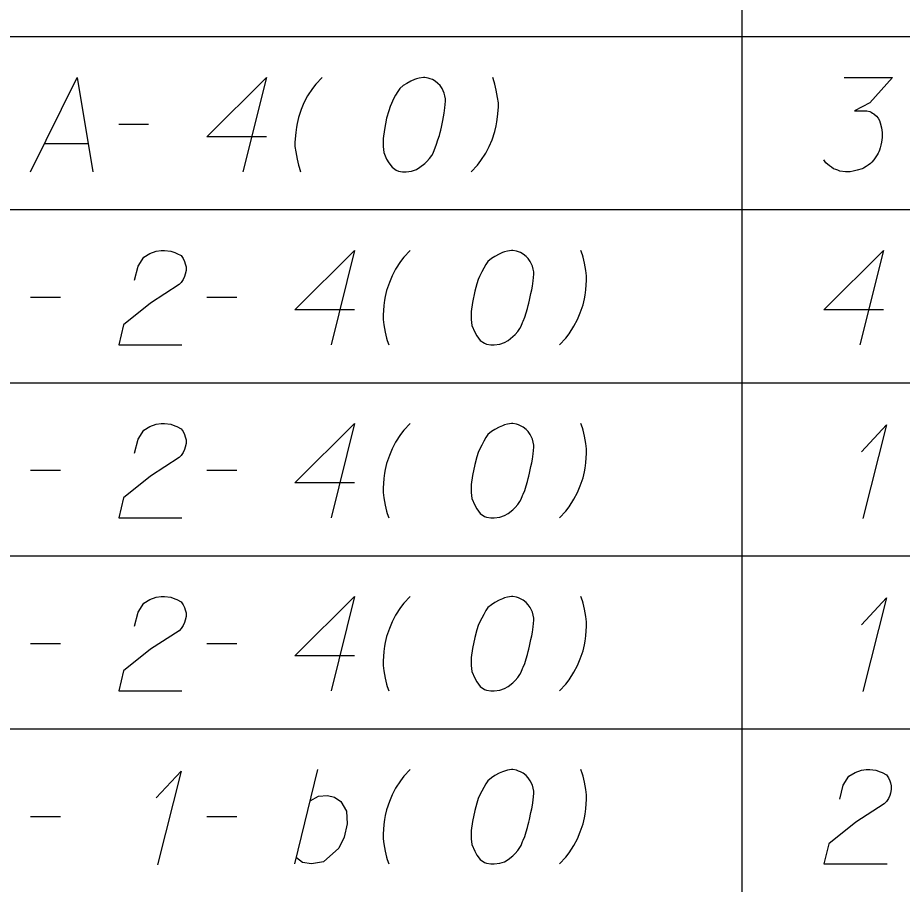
# Model space of a CAD drawing. Extents: x 2074207 to 2076812, y 516372 to 523312.
# Drawn here: x 2076453.5 to 2076498.46, y 518237.79 to 518281.86 of the extents above; entities that cross this region are included whole.
import ezdxf

# ---------------------------------------------------------------- set-up
doc = ezdxf.new("R2010")
doc.units = 0
doc.layers.add('Prop DirtTable_ Soil Test Results - Outline (Minor)', color=7, linetype='Continuous')
doc.layers.add('Prop DirtTable_ Soil Test Results - Tx (Sample Data)', color=7, linetype='Continuous')

msp = doc.modelspace()

# ---------------------------------------------------------------- linework, layer by layer
at = {"layer": 'Prop DirtTable_ Soil Test Results - Outline (Minor)'}
for p, q in [((2076490.31, 518289.699), (2076490.31, 518280.899)), ((2076260.609, 518280.899), (2076811.903, 518280.899)), ((2076260.609, 518280.899), (2076811.903, 518280.899)), ((2076490.31, 518280.899), (2076490.31, 518272.099)), ((2076260.609, 518272.099), (2076811.903, 518272.099)), ((2076260.609, 518272.099), (2076811.903, 518272.099)), ((2076490.31, 518272.099), (2076490.31, 518263.299)), ((2076260.609, 518263.299), (2076811.903, 518263.299)), ((2076260.609, 518263.299), (2076811.903, 518263.299)), ((2076490.31, 518263.299), (2076490.31, 518254.499)), ((2076260.609, 518254.499), (2076811.903, 518254.499)), ((2076260.609, 518254.499), (2076811.903, 518254.499)), ((2076490.31, 518254.499), (2076490.31, 518245.699)), ((2076260.609, 518245.699), (2076811.903, 518245.699)), ((2076260.609, 518245.699), (2076811.903, 518245.699)), ((2076490.31, 518245.699), (2076490.31, 518236.899))]:
    msp.add_line(p, q, dxfattribs=at)
at = {"layer": 'Prop DirtTable_ Soil Test Results - Tx (Sample Data)'}
for points in [[(2076454.156, 518274.025), (2076456.519, 518278.825), (2076457.33, 518274.025)], [(2076466.149, 518275.802), (2076463.116, 518275.802), (2076466.149, 518278.825), (2076464.95, 518274.025)], [(2076468.971, 518278.825), (2076468.654, 518278.485), (2076468.478, 518278.258), (2076468.231, 518277.88), (2076468.054, 518277.54), (2076467.913, 518277.2), (2076467.772, 518276.784), (2076467.701, 518276.482), (2076467.666, 518276.293), (2076467.631, 518276.028), (2076467.596, 518275.537), (2076467.596, 518275.31), (2076467.631, 518275.046), (2076467.666, 518274.857), (2076467.701, 518274.668), (2076467.772, 518274.365), (2076467.807, 518274.252), (2076467.878, 518274.025)], [(2076474.192, 518278.825), (2076474.122, 518278.825), (2076473.91, 518278.787), (2076473.769, 518278.75), (2076473.663, 518278.712), (2076473.487, 518278.636), (2076473.275, 518278.523), (2076473.099, 518278.409), (2076472.922, 518278.258), (2076472.816, 518278.107), (2076472.711, 518277.918), (2076472.605, 518277.729), (2076472.499, 518277.502), (2076472.428, 518277.351), (2076472.358, 518277.124), (2076472.252, 518276.746), (2076472.146, 518276.18), (2076472.076, 518275.726), (2076472.076, 518275.31), (2076472.111, 518275.008), (2076472.252, 518274.668), (2076472.358, 518274.479), (2076472.534, 518274.252), (2076472.746, 518274.101), (2076472.852, 518274.063), (2076473.063, 518274.025), (2076473.24, 518274.025), (2076473.522, 518274.063), (2076473.769, 518274.139), (2076473.945, 518274.252), (2076474.192, 518274.441), (2076474.298, 518274.554), (2076474.439, 518274.705), (2076474.545, 518274.857), (2076474.615, 518274.97), (2076474.686, 518275.159), (2076474.721, 518275.235), (2076474.792, 518275.424), (2076474.862, 518275.65), (2076474.933, 518275.877), (2076474.968, 518276.028), (2076475.003, 518276.142), (2076475.039, 518276.293), (2076475.109, 518276.633), (2076475.145, 518276.822), (2076475.18, 518277.011), (2076475.215, 518277.276), (2076475.25, 518277.616), (2076475.25, 518277.729), (2076475.215, 518277.88), (2076475.18, 518278.031), (2076475.074, 518278.258), (2076474.968, 518278.409), (2076474.862, 518278.523), (2076474.721, 518278.636), (2076474.58, 518278.712), (2076474.474, 518278.75), (2076474.369, 518278.787), (2076474.192, 518278.825)], [(2076476.556, 518274.025), (2076476.873, 518274.365), (2076477.049, 518274.592), (2076477.296, 518274.97), (2076477.473, 518275.31), (2076477.614, 518275.65), (2076477.755, 518276.066), (2076477.826, 518276.368), (2076477.861, 518276.557), (2076477.896, 518276.822), (2076477.931, 518277.313), (2076477.931, 518277.54), (2076477.896, 518277.805), (2076477.861, 518277.994), (2076477.826, 518278.183), (2076477.755, 518278.485), (2076477.72, 518278.598), (2076477.649, 518278.825)], [(2076495.499, 518278.825), (2076497.968, 518278.825), (2076496.804, 518277.54), (2076496.028, 518277.124), (2076496.663, 518277.124), (2076496.804, 518277.087), (2076496.874, 518277.049), (2076496.945, 518277.011), (2076497.015, 518276.973), (2076497.157, 518276.86), (2076497.227, 518276.746), (2076497.298, 518276.633), (2076497.333, 518276.52), (2076497.403, 518276.255), (2076497.439, 518276.028), (2076497.439, 518275.915), (2076497.439, 518275.764), (2076497.403, 518275.537), (2076497.368, 518275.386), (2076497.333, 518275.235), (2076497.298, 518275.121), (2076497.262, 518275.046), (2076497.227, 518274.97), (2076497.192, 518274.894), (2076497.121, 518274.781), (2076497.015, 518274.63), (2076496.91, 518274.517), (2076496.839, 518274.441), (2076496.733, 518274.365), (2076496.627, 518274.29), (2076496.486, 518274.214), (2076496.416, 518274.176), (2076496.169, 518274.101), (2076495.957, 518274.063), (2076495.816, 518274.025), (2076495.569, 518274.025), (2076495.287, 518274.063), (2076495.181, 518274.101), (2076495.075, 518274.139), (2076494.969, 518274.176), (2076494.864, 518274.252), (2076494.758, 518274.328), (2076494.581, 518274.479), (2076494.476, 518274.63)], [(2076458.636, 518276.444), (2076460.152, 518276.444)], [(2076454.861, 518275.461), (2076457.083, 518275.461)], [(2076459.447, 518268.513), (2076459.623, 518269.231), (2076459.906, 518269.685), (2076460.223, 518269.874), (2076460.54, 518269.987), (2076460.787, 518270.025), (2076460.964, 518270.025), (2076461.281, 518269.987), (2076461.493, 518269.912), (2076461.599, 518269.874), (2076461.81, 518269.761), (2076461.916, 518269.609), (2076461.987, 518269.458), (2076462.022, 518269.345), (2076462.057, 518269.194), (2076462.057, 518269.005), (2076462.022, 518268.816), (2076461.987, 518268.702), (2076461.916, 518268.551), (2076461.81, 518268.4), (2076461.705, 518268.287), (2076460.258, 518267.342), (2076458.883, 518266.246), (2076458.636, 518265.225), (2076461.846, 518265.225)], [(2076470.629, 518267.002), (2076467.596, 518267.002), (2076470.629, 518270.025), (2076469.43, 518265.225)], [(2076473.451, 518270.025), (2076473.134, 518269.685), (2076472.958, 518269.458), (2076472.711, 518269.08), (2076472.534, 518268.74), (2076472.393, 518268.4), (2076472.252, 518267.984), (2076472.181, 518267.682), (2076472.146, 518267.493), (2076472.111, 518267.228), (2076472.076, 518266.737), (2076472.076, 518266.51), (2076472.111, 518266.246), (2076472.146, 518266.057), (2076472.181, 518265.868), (2076472.252, 518265.565), (2076472.287, 518265.452), (2076472.358, 518265.225)], [(2076478.672, 518270.025), (2076478.602, 518270.025), (2076478.39, 518269.987), (2076478.249, 518269.95), (2076478.143, 518269.912), (2076477.967, 518269.836), (2076477.755, 518269.723), (2076477.579, 518269.609), (2076477.402, 518269.458), (2076477.296, 518269.307), (2076477.191, 518269.118), (2076477.085, 518268.929), (2076476.979, 518268.702), (2076476.908, 518268.551), (2076476.838, 518268.324), (2076476.732, 518267.946), (2076476.626, 518267.38), (2076476.556, 518266.926), (2076476.556, 518266.51), (2076476.591, 518266.208), (2076476.732, 518265.868), (2076476.838, 518265.679), (2076477.014, 518265.452), (2076477.226, 518265.301), (2076477.332, 518265.263), (2076477.543, 518265.225), (2076477.72, 518265.225), (2076478.002, 518265.263), (2076478.249, 518265.339), (2076478.425, 518265.452), (2076478.672, 518265.641), (2076478.778, 518265.754), (2076478.919, 518265.905), (2076479.025, 518266.057), (2076479.095, 518266.17), (2076479.166, 518266.359), (2076479.201, 518266.435), (2076479.272, 518266.624), (2076479.342, 518266.85), (2076479.413, 518267.077), (2076479.448, 518267.228), (2076479.483, 518267.342), (2076479.519, 518267.493), (2076479.589, 518267.833), (2076479.625, 518268.022), (2076479.66, 518268.211), (2076479.695, 518268.476), (2076479.73, 518268.816), (2076479.73, 518268.929), (2076479.695, 518269.08), (2076479.66, 518269.231), (2076479.554, 518269.458), (2076479.448, 518269.609), (2076479.342, 518269.723), (2076479.201, 518269.836), (2076479.06, 518269.912), (2076478.954, 518269.95), (2076478.849, 518269.987), (2076478.672, 518270.025)], [(2076481.036, 518265.225), (2076481.353, 518265.565), (2076481.529, 518265.792), (2076481.776, 518266.17), (2076481.953, 518266.51), (2076482.094, 518266.85), (2076482.235, 518267.266), (2076482.306, 518267.568), (2076482.341, 518267.757), (2076482.376, 518268.022), (2076482.411, 518268.513), (2076482.411, 518268.74), (2076482.376, 518269.005), (2076482.341, 518269.194), (2076482.306, 518269.383), (2076482.235, 518269.685), (2076482.2, 518269.798), (2076482.129, 518270.025)], [(2076497.509, 518267.002), (2076494.476, 518267.002), (2076497.509, 518270.025), (2076496.31, 518265.225)], [(2076454.156, 518267.644), (2076455.672, 518267.644)], [(2076463.116, 518267.644), (2076464.632, 518267.644)], [(2076459.447, 518259.713), (2076459.623, 518260.431), (2076459.906, 518260.885), (2076460.223, 518261.074), (2076460.54, 518261.187), (2076460.787, 518261.225), (2076460.964, 518261.225), (2076461.281, 518261.187), (2076461.493, 518261.112), (2076461.599, 518261.074), (2076461.81, 518260.961), (2076461.916, 518260.809), (2076461.987, 518260.658), (2076462.022, 518260.545), (2076462.057, 518260.394), (2076462.057, 518260.205), (2076462.022, 518260.016), (2076461.987, 518259.902), (2076461.916, 518259.751), (2076461.81, 518259.6), (2076461.705, 518259.487), (2076460.258, 518258.542), (2076458.883, 518257.446), (2076458.636, 518256.425), (2076461.846, 518256.425)], [(2076470.629, 518258.202), (2076467.596, 518258.202), (2076470.629, 518261.225), (2076469.43, 518256.425)], [(2076473.451, 518261.225), (2076473.134, 518260.885), (2076472.958, 518260.658), (2076472.711, 518260.28), (2076472.534, 518259.94), (2076472.393, 518259.6), (2076472.252, 518259.184), (2076472.181, 518258.882), (2076472.146, 518258.693), (2076472.111, 518258.428), (2076472.076, 518257.937), (2076472.076, 518257.71), (2076472.111, 518257.446), (2076472.146, 518257.257), (2076472.181, 518257.068), (2076472.252, 518256.765), (2076472.287, 518256.652), (2076472.358, 518256.425)], [(2076478.672, 518261.225), (2076478.602, 518261.225), (2076478.39, 518261.187), (2076478.249, 518261.15), (2076478.143, 518261.112), (2076477.967, 518261.036), (2076477.755, 518260.923), (2076477.579, 518260.809), (2076477.402, 518260.658), (2076477.296, 518260.507), (2076477.191, 518260.318), (2076477.085, 518260.129), (2076476.979, 518259.902), (2076476.908, 518259.751), (2076476.838, 518259.524), (2076476.732, 518259.146), (2076476.626, 518258.58), (2076476.556, 518258.126), (2076476.556, 518257.71), (2076476.591, 518257.408), (2076476.732, 518257.068), (2076476.838, 518256.879), (2076477.014, 518256.652), (2076477.226, 518256.501), (2076477.332, 518256.463), (2076477.543, 518256.425), (2076477.72, 518256.425), (2076478.002, 518256.463), (2076478.249, 518256.539), (2076478.425, 518256.652), (2076478.672, 518256.841), (2076478.778, 518256.954), (2076478.919, 518257.105), (2076479.025, 518257.257), (2076479.095, 518257.37), (2076479.166, 518257.559), (2076479.201, 518257.635), (2076479.272, 518257.824), (2076479.342, 518258.05), (2076479.413, 518258.277), (2076479.448, 518258.428), (2076479.483, 518258.542), (2076479.519, 518258.693), (2076479.589, 518259.033), (2076479.625, 518259.222), (2076479.66, 518259.411), (2076479.695, 518259.676), (2076479.73, 518260.016), (2076479.73, 518260.129), (2076479.695, 518260.28), (2076479.66, 518260.431), (2076479.554, 518260.658), (2076479.448, 518260.809), (2076479.342, 518260.923), (2076479.201, 518261.036), (2076479.06, 518261.112), (2076478.954, 518261.15), (2076478.849, 518261.187), (2076478.672, 518261.225)], [(2076481.036, 518256.425), (2076481.353, 518256.765), (2076481.529, 518256.992), (2076481.776, 518257.37), (2076481.953, 518257.71), (2076482.094, 518258.05), (2076482.235, 518258.466), (2076482.306, 518258.768), (2076482.341, 518258.957), (2076482.376, 518259.222), (2076482.411, 518259.713), (2076482.411, 518259.94), (2076482.376, 518260.205), (2076482.341, 518260.394), (2076482.306, 518260.583), (2076482.235, 518260.885), (2076482.2, 518260.998), (2076482.129, 518261.225)], [(2076496.38, 518259.789), (2076497.65, 518261.15), (2076496.451, 518256.387)], [(2076454.156, 518258.844), (2076455.672, 518258.844)], [(2076463.116, 518258.844), (2076464.632, 518258.844)], [(2076459.447, 518250.913), (2076459.623, 518251.631), (2076459.906, 518252.085), (2076460.223, 518252.274), (2076460.54, 518252.387), (2076460.787, 518252.425), (2076460.964, 518252.425), (2076461.281, 518252.387), (2076461.493, 518252.312), (2076461.599, 518252.274), (2076461.81, 518252.161), (2076461.916, 518252.009), (2076461.987, 518251.858), (2076462.022, 518251.745), (2076462.057, 518251.594), (2076462.057, 518251.405), (2076462.022, 518251.216), (2076461.987, 518251.102), (2076461.916, 518250.951), (2076461.81, 518250.8), (2076461.705, 518250.687), (2076460.258, 518249.742), (2076458.883, 518248.646), (2076458.636, 518247.625), (2076461.846, 518247.625)], [(2076470.629, 518249.402), (2076467.596, 518249.402), (2076470.629, 518252.425), (2076469.43, 518247.625)], [(2076473.451, 518252.425), (2076473.134, 518252.085), (2076472.958, 518251.858), (2076472.711, 518251.48), (2076472.534, 518251.14), (2076472.393, 518250.8), (2076472.252, 518250.384), (2076472.181, 518250.082), (2076472.146, 518249.893), (2076472.111, 518249.628), (2076472.076, 518249.137), (2076472.076, 518248.91), (2076472.111, 518248.646), (2076472.146, 518248.457), (2076472.181, 518248.268), (2076472.252, 518247.965), (2076472.287, 518247.852), (2076472.358, 518247.625)], [(2076478.672, 518252.425), (2076478.602, 518252.425), (2076478.39, 518252.387), (2076478.249, 518252.35), (2076478.143, 518252.312), (2076477.967, 518252.236), (2076477.755, 518252.123), (2076477.579, 518252.009), (2076477.402, 518251.858), (2076477.296, 518251.707), (2076477.191, 518251.518), (2076477.085, 518251.329), (2076476.979, 518251.102), (2076476.908, 518250.951), (2076476.838, 518250.724), (2076476.732, 518250.346), (2076476.626, 518249.78), (2076476.556, 518249.326), (2076476.556, 518248.91), (2076476.591, 518248.608), (2076476.732, 518248.268), (2076476.838, 518248.079), (2076477.014, 518247.852), (2076477.226, 518247.701), (2076477.332, 518247.663), (2076477.543, 518247.625), (2076477.72, 518247.625), (2076478.002, 518247.663), (2076478.249, 518247.739), (2076478.425, 518247.852), (2076478.672, 518248.041), (2076478.778, 518248.154), (2076478.919, 518248.305), (2076479.025, 518248.457), (2076479.095, 518248.57), (2076479.166, 518248.759), (2076479.201, 518248.835), (2076479.272, 518249.024), (2076479.342, 518249.25), (2076479.413, 518249.477), (2076479.448, 518249.628), (2076479.483, 518249.742), (2076479.519, 518249.893), (2076479.589, 518250.233), (2076479.625, 518250.422), (2076479.66, 518250.611), (2076479.695, 518250.876), (2076479.73, 518251.216), (2076479.73, 518251.329), (2076479.695, 518251.48), (2076479.66, 518251.631), (2076479.554, 518251.858), (2076479.448, 518252.009), (2076479.342, 518252.123), (2076479.201, 518252.236), (2076479.06, 518252.312), (2076478.954, 518252.35), (2076478.849, 518252.387), (2076478.672, 518252.425)], [(2076481.036, 518247.625), (2076481.353, 518247.965), (2076481.529, 518248.192), (2076481.776, 518248.57), (2076481.953, 518248.91), (2076482.094, 518249.25), (2076482.235, 518249.666), (2076482.306, 518249.968), (2076482.341, 518250.157), (2076482.376, 518250.422), (2076482.411, 518250.913), (2076482.411, 518251.14), (2076482.376, 518251.405), (2076482.341, 518251.594), (2076482.306, 518251.783), (2076482.235, 518252.085), (2076482.2, 518252.198), (2076482.129, 518252.425)], [(2076496.38, 518250.989), (2076497.65, 518252.35), (2076496.451, 518247.587)], [(2076454.156, 518250.044), (2076455.672, 518250.044)], [(2076463.116, 518250.044), (2076464.632, 518250.044)], [(2076460.54, 518242.189), (2076461.81, 518243.55), (2076460.611, 518238.787)], [(2076467.596, 518238.825), (2076468.76, 518243.625)], [(2076473.451, 518243.625), (2076473.134, 518243.285), (2076472.958, 518243.058), (2076472.711, 518242.68), (2076472.534, 518242.34), (2076472.393, 518242), (2076472.252, 518241.584), (2076472.181, 518241.282), (2076472.146, 518241.093), (2076472.111, 518240.828), (2076472.076, 518240.337), (2076472.076, 518240.11), (2076472.111, 518239.846), (2076472.146, 518239.657), (2076472.181, 518239.468), (2076472.252, 518239.165), (2076472.287, 518239.052), (2076472.358, 518238.825)], [(2076478.672, 518243.625), (2076478.602, 518243.625), (2076478.39, 518243.587), (2076478.249, 518243.55), (2076478.143, 518243.512), (2076477.967, 518243.436), (2076477.755, 518243.323), (2076477.579, 518243.209), (2076477.402, 518243.058), (2076477.296, 518242.907), (2076477.191, 518242.718), (2076477.085, 518242.529), (2076476.979, 518242.302), (2076476.908, 518242.151), (2076476.838, 518241.924), (2076476.732, 518241.546), (2076476.626, 518240.98), (2076476.556, 518240.526), (2076476.556, 518240.11), (2076476.591, 518239.808), (2076476.732, 518239.468), (2076476.838, 518239.279), (2076477.014, 518239.052), (2076477.226, 518238.901), (2076477.332, 518238.863), (2076477.543, 518238.825), (2076477.72, 518238.825), (2076478.002, 518238.863), (2076478.249, 518238.939), (2076478.425, 518239.052), (2076478.672, 518239.241), (2076478.778, 518239.354), (2076478.919, 518239.505), (2076479.025, 518239.657), (2076479.095, 518239.77), (2076479.166, 518239.959), (2076479.201, 518240.035), (2076479.272, 518240.224), (2076479.342, 518240.45), (2076479.413, 518240.677), (2076479.448, 518240.828), (2076479.483, 518240.942), (2076479.519, 518241.093), (2076479.589, 518241.433), (2076479.625, 518241.622), (2076479.66, 518241.811), (2076479.695, 518242.076), (2076479.73, 518242.416), (2076479.73, 518242.529), (2076479.695, 518242.68), (2076479.66, 518242.831), (2076479.554, 518243.058), (2076479.448, 518243.209), (2076479.342, 518243.323), (2076479.201, 518243.436), (2076479.06, 518243.512), (2076478.954, 518243.55), (2076478.849, 518243.587), (2076478.672, 518243.625)], [(2076481.036, 518238.825), (2076481.353, 518239.165), (2076481.529, 518239.392), (2076481.776, 518239.77), (2076481.953, 518240.11), (2076482.094, 518240.45), (2076482.235, 518240.866), (2076482.306, 518241.168), (2076482.341, 518241.357), (2076482.376, 518241.622), (2076482.411, 518242.113), (2076482.411, 518242.34), (2076482.376, 518242.605), (2076482.341, 518242.794), (2076482.306, 518242.983), (2076482.235, 518243.285), (2076482.2, 518243.398), (2076482.129, 518243.625)], [(2076495.287, 518242.113), (2076495.463, 518242.831), (2076495.746, 518243.285), (2076496.063, 518243.474), (2076496.38, 518243.587), (2076496.627, 518243.625), (2076496.804, 518243.625), (2076497.121, 518243.587), (2076497.333, 518243.512), (2076497.439, 518243.474), (2076497.65, 518243.361), (2076497.756, 518243.209), (2076497.827, 518243.058), (2076497.862, 518242.945), (2076497.897, 518242.794), (2076497.897, 518242.605), (2076497.862, 518242.416), (2076497.827, 518242.302), (2076497.756, 518242.151), (2076497.65, 518242), (2076497.545, 518241.887), (2076496.098, 518240.942), (2076494.723, 518239.846), (2076494.476, 518238.825), (2076497.686, 518238.825)], [(2076468.372, 518242.038), (2076468.795, 518242.265), (2076469.254, 518242.302), (2076469.606, 518242.227), (2076469.924, 518242), (2076470.206, 518241.509), (2076470.241, 518240.866), (2076470.1, 518240.186), (2076469.818, 518239.619), (2076469.042, 518238.939), (2076468.442, 518238.825), (2076467.984, 518238.901), (2076467.666, 518239.128)], [(2076454.156, 518241.244), (2076455.672, 518241.244)], [(2076463.116, 518241.244), (2076464.632, 518241.244)]]:
    msp.add_lwpolyline(points, dxfattribs=at)

doc.saveas('drawing.dxf')
